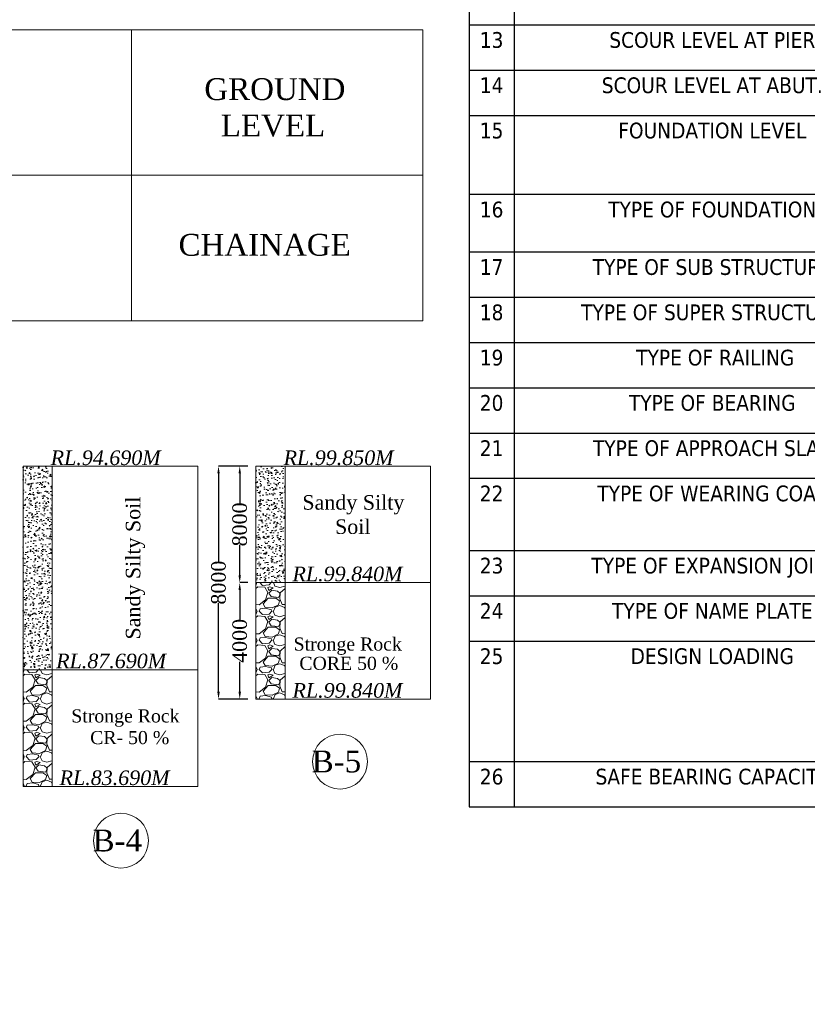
# Model space of a CAD drawing. Header units: millimetres. Extents: x -20950785 to 389010297, y -11535949 to 14056629.
# Tile 467 of 654: x 14787350 to 14841455, y -374532 to -306896. Entities that reach past the tile are written whole.
import ezdxf

# ---------------------------------------------------------------- set-up
doc = ezdxf.new("R2010")
doc.units = ezdxf.units.MM
doc.header["$LTSCALE"] = 60
doc.header["$MEASUREMENT"] = 0
doc.styles.add('PDF Arial Bold', font='times.ttf')
doc.dimstyles.get("Standard").update_dxf_attribs({"dimtxt": 400, "dimasz": 215, "dimexe": 0.18, "dimexo": 0.0625, "dimgap": 0.09, "dimtad": 0, "dimtih": 1, "dimtoh": 1, "dimdec": 0, "dimzin": 4, "dimdsep": 46, "dimtxsty": 'Standard', "dimblk": 'OPEN90', "dimcen": 0, "dimadec": 0, "dimazin": 1, "dimtfac": 1, "dimtdec": 0, "dimtix": 1, "dimtofl": 0, "dimtmove": 0, "dimatfit": 3, "dimldrblk": 'OPEN30', "dimfxl": 1, "dimtolj": 1, "dimtzin": 0, "dimarcsym": 0})
pattern_1 = [(228.0127875, (-703347.5, 1386460.5), (-16000, -18000), [269.072, -26638.1761]), (184.9697407, (-703527.5, 1386260.5), (24000, 2000), [461.736, -45711.84952]), (132.5104471, (-703987.5, 1386220.5), (20000, -22000), [325.576, -32232.0652]), (267.273689, (-704767.5, 1385720.5), (2000, 40000), [420.476, -41627.11608]), (292.8336542, (-704787.5, 1385300.5), (-10000, 24000), [412.31, -40818.74626]), (357.273689, (-704627.5, 1384920.5), (-40000, 2000), [420.476, -41627.11608]), (37.69424047, (-704207.5, 1384900.5), (-26000, -20000), [556.058, -55049.6971]), (72.2553284, (-703767.5, 1385240.5), (14000, 44000), [524.976, -51972.643]), (121.4295656, (-703607.5, 1385740.5), (-16000, 26000), [421.9, -41768.14622]), (175.2363583, (-703827.5, 1386100.5), (22000, -2000), [481.664, -23601.52516]), (222.3974378, (-704307.5, 1386140.5), (-24000, -22000), [622.896, -61666.75]), (138.8140748, (-702787.5, 1385700.5), (-14000, 12000), [212.602, -21047.68963]), (171.4692344, (-702947.5, 1385840.5), (26000, -4000), [404.474, -40043.02283]), (225, (-703347.5, 1385900.5), (-2e-13, -2000), [282.842, -2545.58512]), (203.1985905, (-703487.5, 1386140.5), (10000, 4000), [152.316, -15079.2302]), (291.8014095, (-703627.5, 1386080.5), (-2000, 6000), [215.406, -10554.92361]), (30.9637565, (-703547.5, 1385880.5), (6000, 4000), [349.858, -11312.0458]), (161.565051, (-703247.5, 1386060.5), (4000, -2000), [252.982, -6071.57332]), (16.3895403, (-704787.5, 1386080.5), (20000, 6000), [354.4, -35085.6903]), (70.3461759, (-704447.5, 1386180.5), (-8000, -22000), [297.322, -29434.8155]), (293.1985905, (-703247.5, 1386460.5), (-4000, 10000), [304.63, -14926.9162]), (343.6104597, (-703127.5, 1386180.5), (-20000, 6000), [354.4, -35085.6903]), (339.4439548, (-704787.5, 1384840.5), (-10000, 4000), [341.76, -16746.2475]), (294.7751406, (-704467.5, 1384720.5), (-10000, 22000), [286.356, -28349.28613]), (66.8014095, (-703227.5, 1384460.5), (4000, 10000), [304.63, -14926.9162]), (17.3540246, (-703107.5, 1384740.5), (-26000, -8000), [335.262, -33190.84723]), (69.4439548, (-704207.5, 1384460.5), (-4000, -10000), [170.88, -16917.1275]), (101.3099325, (-703347.5, 1384460.5), (-2000, 8000), [101.98, -10096.05903]), (165.9637565, (-703367.5, 1384560.5), (6000, -2000), [412.31, -7833.90125]), (186.00900596, (-703767.5, 1384660.5), (20000, 2000), [382.1, -37827.84635]), (303.6900675, (-703547.5, 1385700.5), (-2000, 4000), [288.444, -6922.65855]), (353.1572266, (-703387.5, 1385460.5), (34000, -4000), [503.588, -49855.12525]), (60.9453959, (-702887.5, 1385400.5), (-8000, -14000), [205.912, -20385.34828]), (90, (-702787.5, 1385580.5), (-2000, 2000), [120, -1880]), (120.2564372, (-703807.5, 1384720.5), (8000, -14000), [277.848, -27507.03998]), (48.0127875, (-703947.5, 1384960.5), (16000, 18000), [538.144, -26369.1041]), (0, (-703587.5, 1385360.5), (2000, 2000), [520, -1480]), (325.3048465, (-703067.5, 1385360.5), (20000, -14000), [316.228, -31306.5486]), (254.054604, (-702807.5, 1385180.5), (-2000, -8000), [291.204, -14269.01578]), (207.64597536, (-702887.5, 1384900.5), (-38000, -20000), [474.13, -46938.94836]), (175.42607874, (-703307.5, 1384680.5), (-26000, 2000), [501.598, -49658.14682])]
pattern_2 = [(50, (-704787.5, 1384460.5), (717.260183, -62.752135), [75, -825]), (355, (-704787.5, 1384460.5), (-138.751334, 752.192134), [60, -660]), (100.4514445, (-704727.7, 1384455.3), (578.508847, 689.43999), [63.740192, -701.142112]), (46.1842, (-704787.5, 1384660.5), (1067.24133, -165.51928), [112.5, -1237.5]), (96.6356355, (-704698.6, 1384646.7), (934.661946, 974.1186), [95.61034, -1051.71376]), (351.184164, (-704787.5, 1384660.5), (934.661945, 974.1186), [90, -990]), (21, (-704687.5, 1384610.5), (596.907052, -402.61889), [75, -825]), (326, (-704687.5, 1384610.5), (243.315332, 725.150045), [60, -660]), (71.4514447, (-704637.76, 1384576.95), (840.222377, 322.531153), [63.74019, -701.142112]), (37.5, (-704787.5, 1384460.5), (12.1598553, 332.893854), [0, -652, 0, -670, 0, -662.5]), (7.5, (-704787.5, 1384460.5), (263.0695374, 394.411712), [0, -382, 0, -637, 0, -252.5]), (327.5, (-705010.5, 1384460.5), (533.822436, -22.5548717), [0, -250, 0, -780, 0, -1035]), (317.5, (-705110.5, 1384460.5), (583.18617, 100.104982), [0, -325, 0, -518, 0, -735])]

# ---------------------------------------------------------------- blocks, each defined once
blk = doc.blocks.new('*T2255')
at = {"color": 0, "linetype": 'ByBlock', "lineweight": -2, "ltscale": 2, "transparency": 16777216}
for p, q in [((0, 0), (61730, 0)), ((0, 0), (0, -96015)), ((61730, 0), (61730, -96015)), ((0, -4443), (61730, -4443)), ((3081, -4443), (3081, -96015)), ((30320, -4443), (30320, -96015)), ((0, -7553), (61730, -7553)), ((0, -11103), (61730, -11103)), ((0, -14308), (61730, -14308)), ((0, -17419), (61730, -17419)), ((0, -20529), (61730, -20529)), ((0, -23639), (61730, -23639)), ((0, -26750), (61730, -26750)), ((0, -29860), (61730, -29860)), ((0, -32970), (61730, -32970)), ((0, -36081), (61730, -36081)), ((0, -39191), (61730, -39191)), ((0, -42302), (61730, -42302)), ((0, -45412), (61730, -45412)), ((0, -48522), (61730, -48522)), ((0, -53946), (61730, -53946)), ((0, -57900), (61730, -57900)), ((0, -61010), (61730, -61010)), ((0, -64121), (61730, -64121)), ((0, -67231), (61730, -67231)), ((0, -70341), (61730, -70341)), ((0, -73452), (61730, -73452)), ((0, -78410), (61730, -78410)), ((0, -81520), (61730, -81520)), ((0, -84630), (61730, -84630)), ((0, -92905), (61730, -92905)), ((0, -96015), (61730, -96015))]:
    blk.add_line(p, q, dxfattribs=at)
at = {"color": 0, "linetype": 'Continuous', "lineweight": 9, "ltscale": 2, "transparency": 16777216}
for s, insert, char_height, width, attachment_point in [("{\\fTimes New Roman|b0|i0|c0|p18;\\L\\C256;NOTE'S}", (30865, -2221), 2081.86, 60731.2, 5), ('{\\fTahoma|b0|i0|c0|p34;\\C256;1', (1541, -5998), 1082.46, 2081.86, 5), ('{\\fTahoma|b0|i0|c0|p34;\\C256;TYPE OF BRIDGE}', (16701, -5998), 1082.46, 26239.82, 5), ('{\\fTahoma|b0|i0|c0|p34;\\C256;HIGH LEVEL BRIDGE}', (46025, -5998), 1082.46, 30410.94, 5), ('{\\fTahoma|b0|i0|c0|p34;\\C256;2', (1541, -8053), 1082.46, 2081.86, 2), ('{\\fTahoma|b0|i0|c0|p34;\\C256;LENTH OF BRIDGE }', (16701, -8053), 1082.46, 26239.82, 2), ('{\\fTahoma|b0|i0|c0|p34;\\C256;100.00 M ( BETWEEN FACE OF DIRT WALL)  }', (46025, -8053), 1082.46, 30410.94, 2), ('{\\fTahoma|b0|i0|c0|p34;\\C256;3', (1541, -11603), 1082.46, 2081.86, 2), ('{\\fTahoma|b0|i0|c0|p34;\\C256;OVER ALL WIDTH OF BRIDGE}', (16701, -11603), 1082.46, 26239.82, 2), ('{\\fTahoma|b0|i0|c0|p34;\\C256;12.00 M}', (46025, -11603), 1082.46, 30410.94, 2), ('{\\fTahoma|b0|i0|c0|p34;\\C256;4', (1541, -14808), 1082.46, 2081.86, 2), ('{\\fTahoma|b0|i0|c0|p34;\\C256;CARRAGE WAY WIDTH OF BRIDGE }', (16701, -14808), 1082.46, 26239.82, 2), ('{\\fTahoma|b0|i0|c0|p34;\\C256;11.00 M}', (46025, -14808), 1082.46, 30410.94, 2), ('{\\fTahoma|b0|i0|c0|p34;\\C256;5', (1541, -17918), 1082.46, 2081.86, 2), ('{\\fTahoma|b0|i0|c0|p34;\\C256;FORMATION LEVEL   }', (16701, -17918), 1082.46, 26239.82, 2), ('{\\fTahoma|b0|i0|c0|p34;\\C256;104.175 M}', (46025, -17918), 1082.46, 30410.94, 2), ('{\\fTahoma|b0|i0|c0|p34;\\C256;6', (1541, -21029), 1082.46, 2081.86, 2), ('{\\fTahoma|b0|i0|c0|p34;\\C256;SOFFIT LEVEL}', (16701, -21029), 1082.46, 26239.82, 2), ('{\\fTahoma|b0|i0|c0|p34;\\C256;102.000 M}', (46025, -21029), 1082.46, 30410.94, 2), ('{\\fTahoma|b0|i0|c0|p34;\\C256;7', (1541, -24139), 1082.46, 2081.86, 2), ('{\\fTahoma|b0|i0|c0|p34;\\C256; H.F.L. }', (16701, -24139), 1082.46, 26239.82, 2), ('{\\fTahoma|b0|i0|c0|p34;\\C256;100.500 M}', (46025, -24139), 1082.46, 30410.94, 2), ('{\\fTahoma|b0|i0|c0|p34;\\C256;8', (1541, -27249), 1082.46, 2081.86, 2), ('{\\fTahoma|b0|i0|c0|p34;\\C256;L.W.L.  }', (16701, -27249), 1082.46, 26239.82, 2), ('{\\fTahoma|b0|i0|c0|p34;\\C256;93.920 M}', (46025, -27249), 1082.46, 30410.94, 2), ('{\\fTahoma|b0|i0|c0|p34;\\C256;9', (1541, -30360), 1082.46, 2081.86, 2), ('{\\fTahoma|b0|i0|c0|p34;\\C256;L.B.L.  }', (16701, -30360), 1082.46, 26239.82, 2), ('{\\fTahoma|b0|i0|c0|p34;\\C256;93.920 M}', (46025, -30360), 1082.46, 30410.94, 2), ('{\\fTahoma|b0|i0|c0|p34;\\C256;10', (1541, -33470), 1082.46, 2081.86, 2), ('{\\fTahoma|b0|i0|c0|p34;\\C256;CATCHMENT AREA}', (16701, -33470), 1082.46, 26239.82, 2), ('{\\fTahoma|b0|i0|c0|p34;\\C256;193.249 Sqkm }', (46025, -33470), 1082.46, 30410.94, 2), ('{\\fTahoma|b0|i0|c0|p34;\\C256;11', (1541, -36581), 1082.46, 2081.86, 2), ('{\\fTahoma|b0|i0|c0|p34;\\C256;DESIGN DISCHRGE }', (16701, -36581), 1082.46, 26239.82, 2), ('{\\fTahoma|b0|i0|c0|p34;\\C256;1093.98 cumec}', (46025, -36581), 1082.46, 30410.94, 2), ('{\\fTahoma|b0|i0|c0|p34;\\C256;12', (1541, -39691), 1082.46, 2081.86, 2), ('{\\fTahoma|b0|i0|c0|p34;\\C256;DESIGN VELOCITY}', (16701, -39691), 1082.46, 26239.82, 2), ('{\\fTahoma|b0|i0|c0|p34;\\C256;2.57 M/S}', (46025, -39691), 1082.46, 30410.94, 2), ('{\\fTahoma|b0|i0|c0|p34;\\C256;13', (1541, -42801), 1082.46, 2081.86, 2), ('{\\fTahoma|b0|i0|c0|p34;\\C256;SCOUR LEVEL AT PIER}', (16701, -42801), 1082.46, 26239.82, 2), ('{\\fTahoma|b0|i0|c0|p34;\\C256;RL86.700 M}', (46025, -42801), 1082.46, 30410.94, 2), ('{\\fTahoma|b0|i0|c0|p34;\\C256;14', (1541, -45912), 1082.46, 2081.86, 2), ('{\\fTahoma|b0|i0|c0|p34;\\C256;SCOUR LEVEL AT ABUT.}', (16701, -45912), 1082.46, 26239.82, 2), ('{\\fTahoma|b0|i0|c0|p34;\\C256; RL91.000 M}', (46025, -45912), 1082.46, 30410.94, 2), ('{\\fTahoma|b0|i0|c0|p34;\\C256;15', (1541, -49022), 1082.46, 2081.86, 2), ('{\\fTahoma|b0|i0|c0|p34;\\C256;FOUNDATION LEVEL}', (16701, -49022), 1082.46, 26239.82, 2), ('{\\fTahoma|b0|i0|c0|p34;\\C256;PIER P1 & P3- RL-85.500M, P2-RL-85.000M , ABUTMENT A1 & A2 RL-93.850 M}', (46025, -49022), 1000, 30410.94, 2), ('{\\fTahoma|b0|i0|c0|p34;\\C256;16', (1541, -54446), 1082.46, 2081.86, 2), ('{\\fTahoma|b0|i0|c0|p34;\\C256;TYPE OF FOUNDATION}', (16701, -54446), 1082.46, 26239.82, 2), ('{\\fTahoma|b0|i0|c0|p34;\\C256;PIER PILE  FOUNDATION, ABUTMENT OPEN FOUNDATION}', (46025, -54446), 1082.46, 30410.94, 2), ('{\\fTahoma|b0|i0|c0|p34;\\C256;17', (1541, -58399), 1082.46, 2081.86, 2), ('{\\fTahoma|b0|i0|c0|p34;\\C256;TYPE OF SUB STRUCTURE }', (16701, -58399), 1082.46, 26239.82, 2), ('{\\fTahoma|b0|i0|c0|p34;\\C256;R.C.C.SOLID CIRCULAR}', (46025, -58399), 1082.46, 30410.94, 2), ('{\\fTahoma|b0|i0|c0|p34;\\C256;18', (1541, -61510), 1082.46, 2081.86, 2), ('{\\fTahoma|b0|i0|c0|p34;\\C256;TYPE OF SUPER STRUCTURE }', (16701, -61510), 1082.46, 26239.82, 2), ('{\\fTahoma|b0|i0|c0|p34;\\C256;R.C.C.  T- BEAM SLAB }', (46025, -61510), 1082.46, 30410.94, 2), ('{\\fTahoma|b0|i0|c0|p34;\\C256;19', (1541, -64620), 1082.46, 2081.86, 2), ('{\\fTahoma|b0|i0|c0|p34;\\C256; TYPE OF RAILING}', (16701, -64620), 1082.46, 26239.82, 2), ('{\\fTahoma|b0|i0|c0|p34;\\C256; R.C.C. CRASH BARRIER  (AS per MORT & H)}', (46025, -64620), 1082.46, 30410.94, 2), ('{\\fTahoma|b0|i0|c0|p34;\\C256;20', (1541, -67731), 1082.46, 2081.86, 2), ('{\\fTahoma|b0|i0|c0|p34;\\C256;TYPE OF BEARING   }', (16701, -67731), 1082.46, 26239.82, 2), ('{\\fTimes New Roman|b0|i0|c0|p18;\\C256;NEOPRENE ELASTOMERIC BEARING}', (46025, -67731), 1082.46, 30410.94, 2), ('{\\fTahoma|b0|i0|c0|p34;\\C256;21', (1541, -70841), 1082.46, 2081.86, 2), ('{\\fTahoma|b0|i0|c0|p34;\\C256;TYPE OF APPROACH SLAB }', (16701, -70841), 1082.46, 26239.82, 2), ('{\\fTahoma|b0|i0|c0|p34;\\C256; R.C.C. M30 GRADE (As per Approval Drg.)}', (46025, -70841), 1082.46, 30410.94, 2), ('{\\fTahoma|b0|i0|c0|p34;\\C256;22', (1541, -73951), 1082.46, 2081.86, 2), ('{\\fTahoma|b0|i0|c0|p34;\\C256;TYPE OF WEARING COAT}', (16701, -73951), 1082.46, 26239.82, 2), ('{\\fTahoma|b0|i0|c0|p34;\\C256;RCC WEARING COAT (As per MORT&H and  specifications.)}', (46025, -73951), 1082.46, 30410.94, 2), ('{\\fTahoma|b0|i0|c0|p34;\\C256;23', (1541, -78909), 1082.46, 2081.86, 2), ('{\\fTahoma|b0|i0|c0|p34;\\C256; TYPE OF EXPANSION JOINT}', (16701, -78909), 1082.46, 26239.82, 2), ('{\\fTahoma|b0|i0|c0|p34;\\C256;STRIP SEAL EXPANSION JOINTS}', (46025, -78909), 1082.46, 30410.94, 2), ('{\\fTahoma|b0|i0|c0|p34;\\C256;24', (1541, -82020), 1082.46, 2081.86, 2), ('{\\fTahoma|b0|i0|c0|p34;\\C256;TYPE OF NAME PLATE   }', (16701, -82020), 1082.46, 26239.82, 2), ('{\\fTahoma|b0|i0|c0|p34;\\C256;GRANITE PLATE}', (46025, -82020), 1082.46, 30410.94, 2), ('{\\fTahoma|b0|i0|c0|p34;\\C256;25', (1541, -85130), 1082.46, 2081.86, 2), ('{\\fTahoma|b0|i0|c0|p34;\\C256;DESIGN LOADING}', (16701, -85130), 1082.46, 26239.82, 2), ("{\\fTahoma|b0|i0|c0|p34;\\C256;ONE LANE OF CLASS 70R+ONE                     LANE OF CLASS A OR THREE LANE OF CLASS '' A '' LOADING  AS PER IRC 6:2017 WHICHEVER  PRODUCE  SEVER EFFECT.}", (46025, -85130), 1082.456, 30410.94, 2), ('{\\fTahoma|b0|i0|c0|p34;\\C256;30  T/ Sqm}', (46025, -93404), 1082.46, 30410.94, 2), ('{\\fTahoma|b0|i0|c0|p34;\\C256;26', (1541, -93404), 1082.46, 2081.86, 2), ('{\\fTahoma|b0|i0|c0|p34;\\C256;SAFE BEARING CAPACITY }', (16701, -93404), 1082.46, 26239.82, 2)]:
    blk.add_mtext(s, dxfattribs=dict(at, insert=insert, char_height=char_height, width=width, attachment_point=attachment_point))
blk = doc.blocks.new('*D4230')
at = {"color": 0, "linetype": 'Continuous', "lineweight": -2, "ltscale": 2, "transparency": 16777216}
for p, q in [((14803022, -345567), (14802466, -345567)), ((14802466, -346067), (14802466, -348128)), ((14802466, -353067), (14802466, -351005)), ((14803022, -353567), (14802466, -353567))]:
    blk.add_line(p, q, dxfattribs=at)
at = {"color": 0, "linetype": 'Continuous', "lineweight": 9, "ltscale": 2, "transparency": 16777216}
for points in [[(14802383, -346067), (14802550, -346067), (14802466, -345567)], [(14802383, -353067), (14802550, -353067), (14802466, -353567)]]:
    blk.add_solid(points, dxfattribs=at)
at = {"layer": 'Defpoints', "color": 0, "linetype": 'Continuous', "lineweight": 9, "ltscale": 2, "transparency": 16777216}
for p in [(14803022, -345567), (14802466, -353567), (14803022, -353567)]:
    blk.add_point(p, dxfattribs=at)
at = {"color": 0, "linetype": 'Continuous', "lineweight": 9, "ltscale": 2, "transparency": 16777216, "insert": (14802466, -349567), "char_height": 1000, "attachment_point": 5, "rotation": 90, "style": 'PDF Arial Bold'}
blk.add_mtext('\\A1;4000', dxfattribs=at)
blk = doc.blocks.new('*D4236')
at = {"color": 0, "linetype": 'Continuous', "lineweight": -2, "ltscale": 2, "transparency": 16777216}
for p, q in [((14803022, -337567), (14802466, -337567)), ((14802466, -338067), (14802466, -340161)), ((14802466, -345067), (14802466, -342972)), ((14803022, -345567), (14802466, -345567))]:
    blk.add_line(p, q, dxfattribs=at)
at = {"color": 0, "linetype": 'Continuous', "lineweight": 9, "ltscale": 2, "transparency": 16777216}
for points in [[(14802383, -338067), (14802550, -338067), (14802466, -337567)], [(14802383, -345067), (14802550, -345067), (14802466, -345567)]]:
    blk.add_solid(points, dxfattribs=at)
at = {"layer": 'Defpoints', "color": 0, "linetype": 'Continuous', "lineweight": 9, "ltscale": 2, "transparency": 16777216}
for p in [(14803022, -337567), (14802466, -345567), (14803022, -345567)]:
    blk.add_point(p, dxfattribs=at)
at = {"color": 0, "linetype": 'Continuous', "lineweight": 9, "ltscale": 2, "transparency": 16777216, "insert": (14802466, -341567), "char_height": 1000, "attachment_point": 5, "rotation": 90, "style": 'PDF Arial Bold'}
blk.add_mtext('\\A1;8000', dxfattribs=at)
blk = doc.blocks.new('*D4240')
at = {"color": 0, "linetype": 'Continuous', "lineweight": -2, "ltscale": 2, "transparency": 16777216}
for p, q in [((14802466, -337567), (14801010, -337567)), ((14801010, -338067), (14801010, -344161)), ((14801010, -353067), (14801010, -346972)), ((14802466, -353567), (14801010, -353567))]:
    blk.add_line(p, q, dxfattribs=at)
at = {"color": 0, "linetype": 'Continuous', "lineweight": 9, "ltscale": 2, "transparency": 16777216}
for points in [[(14800927, -338067), (14801093, -338067), (14801010, -337567)], [(14800927, -353067), (14801093, -353067), (14801010, -353567)]]:
    blk.add_solid(points, dxfattribs=at)
at = {"layer": 'Defpoints', "color": 0, "linetype": 'Continuous', "lineweight": 9, "ltscale": 2, "transparency": 16777216}
for p in [(14802466, -337567), (14801010, -353567), (14802466, -353567)]:
    blk.add_point(p, dxfattribs=at)
at = {"color": 0, "linetype": 'Continuous', "lineweight": 9, "ltscale": 2, "transparency": 16777216, "insert": (14801010, -345567), "char_height": 1000, "attachment_point": 5, "rotation": 90, "style": 'PDF Arial Bold'}
blk.add_mtext('\\A1;8000', dxfattribs=at)

msp = doc.modelspace()

# ---------------------------------------------------------------- hatches: boundary and pattern name
at = {"linetype": 'Continuous', "lineweight": 9, "ltscale": 2}
h = msp.add_hatch(dxfattribs=at)
h.set_pattern_fill('AR-CONC', scale=100)
h.set_pattern_definition(pattern_2)
h.paths.add_polyline_path([(14789578, -337566.5), (14787578, -337566.5), (14787578, -351566.5), (14789578, -351566.5)])
h = msp.add_hatch(dxfattribs=at)
h.set_pattern_fill('AR-CONC', scale=100)
h.set_pattern_definition(pattern_2)
h.paths.add_polyline_path([(14803578, -345566.5), (14805578, -345566.5), (14805578, -337566.5), (14803578, -337566.5)])
h = msp.add_hatch(dxfattribs=at)
h.set_pattern_fill('GRAVEL', scale=2000)
h.set_pattern_definition(pattern_1)
h.paths.add_polyline_path([(14803578, -353566.5), (14805578, -353566.5), (14805578, -345566.5), (14803578, -345566.5)])
h = msp.add_hatch(dxfattribs=at)
h.set_pattern_fill('GRAVEL', scale=2000)
h.set_pattern_definition(pattern_1)
h.paths.add_polyline_path([(14789578, -351566.5), (14787578, -351566.5), (14787578, -359566.5), (14789578, -359566.5)])

# ---------------------------------------------------------------- linework, layer by layer
at = {"color": 7, "linetype": 'Continuous', "lineweight": 9, "ltscale": 2}
for p, q in [((14785039.5, -307585.68), (14805039.5, -307585.68)), ((14795039.5, -307585.68), (14795039.5, -308585.68)), ((14795039.5, -307585.68), (14815039.5, -307585.68)), ((14795039.5, -327585.68), (14795039.5, -307585.68)), ((14815039.5, -307585.68), (14815039.5, -327585.68)), ((14795039.5, -316585.68), (14795039.5, -318585.68)), ((14795039.5, -326585.68), (14795039.5, -327585.68)), ((14805039.5, -327585.68), (14785039.5, -327585.68)), ((14815039.5, -327585.68), (14795039.5, -327585.68)), ((14815039.5, -327585.68), (14805039.5, -327585.68)), ((14787578, -337566.5), (14799578, -337566.5)), ((14787578, -337566.5), (14787578, -359566.5)), ((14799578, -337566.5), (14787578, -337566.5)), ((14789578, -337566.5), (14789578, -359566.5)), ((14799578, -337566.5), (14799578, -359566.5)), ((14803578, -337566.5), (14815578, -337566.5)), ((14803578, -337566.5), (14803578, -353566.5)), ((14815578, -337566.5), (14803578, -337566.5)), ((14805578, -337566.5), (14805578, -353566.5)), ((14815578, -337566.5), (14815578, -353566.5)), ((14815578, -345566.5), (14803578, -345566.5)), ((14799578, -351566.5), (14787578, -351566.5)), ((14815578, -353566.5), (14803578, -353566.5)), ((14799578, -359566.5), (14787578, -359566.5))]:
    msp.add_line(p, q, dxfattribs=at)
at = {"linetype": 'Continuous', "lineweight": 9}
msp.add_line((14625039.5, -317585.68), (14815039.5, -317585.68), dxfattribs=at)
at = {"color": 7, "linetype": 'Continuous', "lineweight": 9, "ltscale": 2}
for centre, radius in [((14751148.1, -376200.45), 347474.95), ((14809359, -357860.75), 1886.25), ((14794305.53, -363291.42), 1886.25)]:
    msp.add_circle(centre, radius, dxfattribs=at)

# ---------------------------------------------------------------- block references
msp.add_blockref('*T2255', (14818226.35, -264946.5))

# ---------------------------------------------------------------- texts
at = {"linetype": 'Continuous', "lineweight": 9, "char_height": 1500, "attachment_point": 1}
for s, insert in [('{\\fTimes New Roman|b0|i0|c0|p18;GROUND\\P  LEVEL}', (14800033.67, -310915.64)), ('{\\fTimes New Roman|b0|i0|c0|p18;CHAINAGE}', (14798262.82, -321610.71))]:
    msp.add_mtext(s, dxfattribs=dict(at, insert=insert))
at = {"color": 7, "linetype": 'Continuous', "lineweight": 9, "ltscale": 2, "char_height": 1000, "width": 5796.7256, "attachment_point": 3, "style": 'PDF Arial Bold'}
for s, insert in [('{\\fTimes New Roman|b0|i1|c0|p18;RL.94.690M}', (14797031, -336486.5)), ('{\\fTimes New Roman|b0|i1|c0|p18;RL.99.850M}', (14813031, -336486.5)), ('{\\fTimes New Roman|b0|i1|c0|p18;RL.99.840M}', (14813642.39, -344468.54)), ('{\\fTimes New Roman|b0|i1|c0|p18;RL.87.690M}', (14797406.99, -350445.77)), ('{\\fTimes New Roman|b0|i1|c0|p18;RL.99.840M}', (14813642.39, -352468.54)), ('{\\fTimes New Roman|b0|i1|c0|p18;RL.83.690M}', (14797642.39, -358468.54))]:
    msp.add_mtext(s, dxfattribs=dict(at, insert=insert))
at = {"color": 7, "linetype": 'Continuous', "lineweight": 9, "ltscale": 2, "attachment_point": 1, "style": 'PDF Arial Bold'}
for s, width, heights, insert, char_height in [('\\pi177.36133,t5177.36133;Sandy Silty \\P\\pi2423.57618,t7423.57618;Soil', 7104.5424, [0], (14742732.96, -339554.35), 1000), ('\\pi177.36133,t5177.36133;Sandy Silty \\P\\pi2423.57618,t7423.57618;Soil', 7104.5424, [0], (14806589.96, -339554.35), 1000), ('\\pi32.00393,t4532.00393,8132.00393;Stronge Rock', 7260.1146, [0], (14806133.89, -349333.98), 900), ('\\pi1677.72757,t6177.72757;CR- 50 %', 8577.0125, [936.34], (14741572.99, -350659.03), 900), ('\\pi1013.27191,t5513.27191;CORE 50 %', 8577.0125, [0], (14805547.77, -350659.03), 900), ('\\pi32.00393,t4532.00393,8132.00393;Stronge Rock', 7260.1146, [0], (14790862.06, -354272.9), 900), ('\\pi32.00393,t4532.00393,8132.00393;Stronge Rock', 7260.1146, [0], (14759350.03, -354504.01), 900), ('\\pi1677.72757,t6177.72757;CR- 50 %', 8577.0125, [936.34], (14790512.99, -355759.16), 900), ('\\pi1677.72757,t6177.72757;CR- 50 %', 8577.0125, [936.34], (14758381.99, -356087.66), 900), ('\\pi32.00393,t4532.00393,8132.00393;Stronge Rock', 7260.1146, [0], (14775618.25, -358143.54), 900), ('\\pi1677.72757,t6177.72757;CR- 50 %', 8577.0125, [936.34], (14775000.99, -359803.66), 900)]:
    msp.add_mtext_dynamic_manual_height_columns(s, width=width, gutter_width=1, heights=heights, dxfattribs=dict(at, insert=insert, char_height=char_height))
at = {"color": 7, "linetype": 'Continuous', "lineweight": 9, "ltscale": 2, "insert": (14794638.27, -349475.41), "char_height": 1000, "attachment_point": 1, "rotation": 90, "style": 'PDF Arial Bold'}
msp.add_mtext_dynamic_manual_height_columns('\\pt5000;Sandy Silty Soil', width=10318.2363, gutter_width=1, heights=[0], dxfattribs=at)
at = {"color": 7, "linetype": 'Continuous', "lineweight": 9, "ltscale": 2, "char_height": 1500, "attachment_point": 3, "style": 'PDF Arial Bold'}
for s, insert in [('B-5', (14810808.08, -357101.2)), ('B-4', (14795754.61, -362531.87))]:
    msp.add_mtext(s, dxfattribs=dict(at, insert=insert))
at = {"linetype": 'Continuous', "lineweight": 9, "insert": (14648301.79, -365064.49), "char_height": 1300, "width": 25045.2677, "attachment_point": 1}
msp.add_mtext('\\pi5418.09167,t45718.09167;{\\fTimes New Roman|b0|i0|c0|p18;\\L ELEVATION OF \\P\\pi2504.57329,t42804.57329;ABUTMENT ELEMENT \\P\\pi7381.21352,t47681.21352;DIRECTION}', dxfattribs=at)

# ---------------------------------------------------------------- dimensions: what is measured, and where the dimension line sits
at = {"color": 7, "linetype": 'Continuous', "lineweight": 9, "ltscale": 2}
for base, p1, p2, text, picture, middle in [((14801010, -353566.5), (14802466.07, -337566.5), (14802466.19, -353566.5), '8000', '*D4240', (14801010, -345566.5)), ((14802466.37, -353566.5), (14803022.06, -345566.5), (14803022.06, -353566.5), '4000', '*D4230', (14802466.37, -349566.5))]:
    dim = msp.add_linear_dim(base=base, p1=p1, p2=p2, angle=90, text=text, dimstyle='Standard', override={"dimtxt": 1000, "dimasz": 500, "dimtxsty": 'PDF Arial Bold', "dimfxl": 300}, dxfattribs=at)
    dim.commit()
    dim.dimension.update_dxf_attribs({"geometry": picture, "text_midpoint": middle, "text_rotation": 90})
dim = msp.add_linear_dim(base=(14802466.37, -345566.5), p1=(14803022.06, -337566.5), p2=(14803022.06, -345566.5), angle=90, dimstyle='Standard', override={"dimtxt": 1000, "dimasz": 500, "dimtxsty": 'PDF Arial Bold', "dimfxl": 300}, dxfattribs=at)
dim.commit()
dim.dimension.update_dxf_attribs({"geometry": '*D4236', "text_midpoint": (14802466.37, -341566.5), "text_rotation": 90})

doc.saveas('drawing.dxf')
